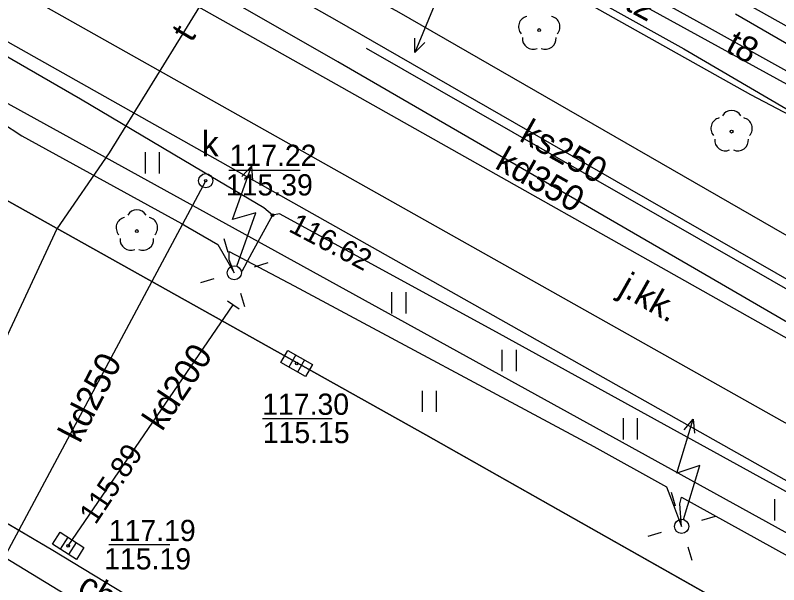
# Model space of a CAD drawing. Extents: x 6434771 to 6436222, y 5663454 to 5664782.
# Drawn here: x 6435277.11 to 6435304.07, y 5663849.89 to 5663870.01 of the extents above; entities that cross this region are included whole.
import ezdxf

# ---------------------------------------------------------------- set-up
doc = ezdxf.new("R2010")
doc.units = 0
for name, color, linetype in [('Warstwa 10', 7, 'Continuous'), ('Warstwa 11', 7, 'Continuous'), ('Warstwa 12', 7, 'Continuous'), ('Warstwa 13', 7, 'Continuous'), ('Warstwa 14', 7, 'Continuous'), ('Warstwa 2', 7, 'Continuous'), ('Warstwa 20', 7, 'Continuous'), ('Warstwa 37', 7, 'Continuous'), ('Warstwa 4', 7, 'Continuous'), ('Warstwa 40', 7, 'Continuous'), ('Warstwa 5', 7, 'Continuous'), ('Warstwa 6', 7, 'Continuous'), ('Warstwa 7', 7, 'Continuous'), ('Warstwa 8', 7, 'Continuous'), ('Warstwa 9', 7, 'Continuous')]:
    doc.layers.add(name, color=color, linetype=linetype)

msp = doc.modelspace()

# ---------------------------------------------------------------- linework, layer by layer
at = {"layer": 'Warstwa 10'}
for points in [[(6435276.851, 5663885.03), (6435312.78, 5663864.91), (6435313.27, 5663864.65), (6435387, 5663822.95)], [(6435302.552, 5663870.057), (6435305.254, 5663868.498), (6435307.011, 5663867.505), (6435309.09, 5663866.283), (6435317.146, 5663861.781), (6435323.234, 5663858.316), (6435335.123, 5663851.628), (6435343.799, 5663846.645), (6435349.269, 5663843.587), (6435355.94, 5663839.825), (6435361.706, 5663836.589)]]:
    msp.add_lwpolyline(points, dxfattribs=at)
at = {"layer": 'Warstwa 11'}
for centre in [(6435295.617, 5663869.487), (6435302.409, 5663865.898), (6435281.408, 5663862.386)]:
    msp.add_circle(centre, 0.05, dxfattribs=at)
for centre, start, end in [((6435295.26, 5663869.603), 102.1471, 221.8529), ((6435295.974, 5663869.603), 318.1471, 77.8529), ((6435295.397, 5663869.184), 174.1471, 293.8529), ((6435295.837, 5663869.184), 246.1471, 5.8529), ((6435302.409, 5663866.273), 30.1471, 149.8529), ((6435302.052, 5663866.014), 102.1471, 221.8529), ((6435302.766, 5663866.014), 318.1471, 77.8529), ((6435302.189, 5663865.595), 174.1471, 293.8529), ((6435302.629, 5663865.595), 246.1471, 5.8529), ((6435281.408, 5663862.761), 30.1471, 149.8529), ((6435281.051, 5663862.502), 102.1471, 221.8529), ((6435281.765, 5663862.502), 318.1471, 77.8529), ((6435281.188, 5663862.083), 174.1471, 293.8529), ((6435281.628, 5663862.083), 246.1471, 5.8529)]:
    msp.add_arc(centre, 0.375, start, end, dxfattribs=at)
at = {"layer": 'Warstwa 12'}
for points in [[(6435276.814, 5663881.955), (6435280.871, 5663879.991), (6435286.126, 5663877.079), (6435290.129, 5663874.854), (6435291.383, 5663874.193), (6435292.449, 5663873.589), (6435296.067, 5663871.428), (6435300.727, 5663868.827), (6435304.328, 5663866.714), (6435307.447, 5663864.794), (6435312.774, 5663861.805), (6435318.324, 5663858.647), (6435331.911, 5663850.725), (6435336.891, 5663848.016), (6435344.842, 5663843.62), (6435352.641, 5663839.235), (6435358.931, 5663835.724)], [(6435288.007, 5663877.155), (6435287.476, 5663876.612), (6435284.701, 5663872.088), (6435280.435, 5663865.154), (6435278.588, 5663862.46), (6435276.525, 5663858.065)], [(6435288.007, 5663877.155), (6435288.718, 5663876.759), (6435294.876, 5663873.293), (6435301.509, 5663869.628), (6435310.122, 5663864.834), (6435316.416, 5663861.408), (6435319.043, 5663859.916), (6435320.504, 5663858.81)], [(6435288.007, 5663877.155), (6435288.525, 5663876.415), (6435293.7, 5663873.446), (6435305.69, 5663866.841), (6435311.178, 5663863.875), (6435318.95, 5663859.762), (6435320.504, 5663858.81)], [(6435286.2, 5663862.946), (6435285.895, 5663863.203), (6435283.761, 5663864.465), (6435279.415, 5663867.045), (6435276.988, 5663868.444), (6435276.653, 5663868.647)], [(6435331.97, 5663836.484), (6435276.633, 5663867.007)], [(6435276.624, 5663866.225), (6435277.344, 5663865.75), (6435282.989, 5663862.653), (6435284.269, 5663861.912), (6435284.849, 5663860.912), (6435284.666, 5663861.369), (6435284.669, 5663861.665), (6435286.965, 5663860.454), (6435297.546, 5663854.773), (6435300.107, 5663853.345), (6435300.289, 5663852.886), (6435300.644, 5663851.953), (6435300.582, 5663852.748), (6435300.639, 5663852.989), (6435306.071, 5663849.977)], [(6435286.2, 5663862.946), (6435285.473, 5663861.622), (6435285.116, 5663860.956)], [(6435360.98, 5663821.304), (6435355.353, 5663824.651), (6435343.364, 5663831.369), (6435332.385, 5663837.512), (6435323.061, 5663842.722), (6435315.042, 5663847.139), (6435308.88, 5663850.68), (6435293.984, 5663858.882), (6435286.443, 5663862.997), (6435286.2, 5663862.946)]]:
    msp.add_lwpolyline(points, dxfattribs=at)
at = {"layer": 'Warstwa 14'}
for p, q in [((6435287.169, 5663864.523), (6435284.66, 5663864.523)), ((6435285.839, 5663855.769), (6435288.301, 5663855.769)), ((6435280.424, 5663851.307), (6435282.572, 5663851.307))]:
    msp.add_line(p, q, dxfattribs=at)
for centre in [(6435283.84, 5663864.166), (6435286.2, 5663862.946), (6435287.052, 5663857.707), (6435278.983, 5663851.264), (6435278.983, 5663851.264)]:
    msp.add_circle(centre, 0.045, dxfattribs=at)
at = {"layer": 'Warstwa 2'}
msp.add_lwpolyline([(6435289.501, 5663868.846), (6435305.123, 5663859.895), (6435376.395, 5663819.712), (6435401.54, 5663805.581)], dxfattribs=at)
for centre in [(6435284.849, 5663860.912), (6435300.644, 5663851.953)]:
    msp.add_circle(centre, 0.25, dxfattribs=at)
at = {"layer": 'Warstwa 20'}
msp.add_line((6435284.606, 5663859.918), (6435285.022, 5663859.64), dxfattribs=at)
at = {"layer": 'Warstwa 37'}
for points in [[(6435447.936, 5663781.118), (6435430.781, 5663790.832), (6435403.782, 5663806.029), (6435390.832, 5663813.363), (6435376.862, 5663821.326), (6435358.502, 5663831.641), (6435330.088, 5663847.677), (6435305.533, 5663861.541), (6435290.665, 5663870.106), (6435281.613, 5663875.099), (6435276.763, 5663877.731)], [(6435471.932, 5663763.997), (6435451.432, 5663775.556), (6435429.11, 5663788.176), (6435402.15, 5663803.435), (6435389.448, 5663810.613), (6435355.23, 5663829.972), (6435328.673, 5663844.926), (6435304.456, 5663858.546), (6435288.454, 5663867.569), (6435276.72, 5663874.17)], [(6435276.683, 5663871.162), (6435287.422, 5663865.109), (6435303.243, 5663856.213), (6435327.221, 5663842.723), (6435374.481, 5663816.056), (6435388.179, 5663808.313), (6435400.849, 5663801.137), (6435449.937, 5663773.382), (6435463.766, 5663765.213)]]:
    msp.add_lwpolyline(points, dxfattribs=at)
at = {"layer": 'Warstwa 4'}
for p, q in [((6435287.024, 5663858.011), (6435286.776, 5663857.577)), ((6435287.328, 5663857.837), (6435287.08, 5663857.403)), ((6435278.969, 5663851.569), (6435278.701, 5663851.147)), ((6435279.265, 5663851.381), (6435278.997, 5663850.959))]:
    msp.add_line(p, q, dxfattribs=at)
for points in [[(6435284.633, 5663861.63), (6435284.489, 5663862.109)], [(6435285.567, 5663861.128), (6435286.046, 5663861.272)], [(6435284.131, 5663860.696), (6435283.652, 5663860.552)], [(6435285.065, 5663860.194), (6435285.209, 5663859.715)], [(6435300.429, 5663852.672), (6435300.286, 5663853.151)], [(6435301.363, 5663852.168), (6435301.842, 5663852.311)], [(6435299.925, 5663851.738), (6435299.446, 5663851.595)], [(6435300.859, 5663851.234), (6435301.002, 5663850.755)]]:
    msp.add_lwpolyline(points, dxfattribs=at)
for points in [[(6435286.742, 5663858.172), (6435287.61, 5663857.675), (6435287.362, 5663857.242), (6435286.494, 5663857.739)], [(6435278.695, 5663851.743), (6435279.539, 5663851.207), (6435279.271, 5663850.785), (6435278.427, 5663851.321)]]:
    msp.add_lwpolyline(points, close=True, dxfattribs=at)
msp.add_circle((6435283.84, 5663864.166), 0.25, dxfattribs=at)
at = {"layer": 'Warstwa 40'}
for p, q in [((6435284.934, 5663861.147), (6435285.611, 5663863.029)), ((6435300.716, 5663852.192), (6435301.289, 5663854.108))]:
    msp.add_line(p, q, dxfattribs=at)
for points in [[(6435291.915, 5663872.202), (6435291.151, 5663870.354), (6435291.989, 5663870.548), (6435291.225, 5663868.7)], [(6435291.581, 5663869.051), (6435291.225, 5663868.7), (6435291.22, 5663869.2)], [(6435284.934, 5663861.147), (6435285.611, 5663863.029), (6435284.783, 5663862.796), (6435285.46, 5663864.677)], [(6435285.12, 5663864.311), (6435285.46, 5663864.677), (6435285.489, 5663864.178)], [(6435300.716, 5663852.192), (6435301.289, 5663854.108), (6435300.475, 5663853.83), (6435301.049, 5663855.746)], [(6435300.73, 5663855.362), (6435301.049, 5663855.746), (6435301.104, 5663855.249)]]:
    msp.add_lwpolyline(points, dxfattribs=at)
for centre in [(6435284.849, 5663860.912), (6435300.644, 5663851.953)]:
    msp.add_circle(centre, 0.25, dxfattribs=at)
at = {"layer": 'Warstwa 5'}
for p, q in [((6435276.659, 5663869.177), (6435318.61, 5663845.52)), ((6435281.712, 5663864.422), (6435281.712, 5663865.172)), ((6435282.212, 5663864.422), (6435282.212, 5663865.172)), ((6435276.592, 5663863.594), (6435291.609, 5663855.19)), ((6435290.414, 5663859.473), (6435290.414, 5663860.223)), ((6435290.914, 5663859.473), (6435290.914, 5663860.223)), ((6435294.313, 5663857.439), (6435294.313, 5663858.189)), ((6435294.813, 5663857.439), (6435294.813, 5663858.189)), ((6435291.492, 5663855.995), (6435291.492, 5663856.745)), ((6435291.992, 5663855.995), (6435291.992, 5663856.745)), ((6435298.589, 5663855.022), (6435298.589, 5663855.772)), ((6435299.089, 5663855.022), (6435299.089, 5663855.772)), ((6435291.609, 5663855.19), (6435307.645, 5663846.117)), ((6435303.941, 5663852.164), (6435303.941, 5663852.914))]:
    msp.add_line(p, q, dxfattribs=at)
at = {"layer": 'Warstwa 6'}
for points in [[(6435345.423, 5663825.041), (6435338.081, 5663828.98), (6435322.408, 5663837.817), (6435307.645, 5663846.117), (6435291.609, 5663855.19), (6435276.592, 5663863.594)], [(6435276.455, 5663852.276), (6435278.443, 5663851.117), (6435280.988, 5663849.572), (6435283.305, 5663848.192)]]:
    msp.add_lwpolyline(points, dxfattribs=at)
for centre in [(6435283.84, 5663864.166), (6435287.052, 5663857.707), (6435278.983, 5663851.264)]:
    msp.add_circle(centre, 0.045, dxfattribs=at)
at = {"layer": 'Warstwa 7'}
for points in [[(6435308.438, 5663858.34), (6435298.816, 5663863.867), (6435288.395, 5663869.865), (6435277.291, 5663876.142), (6435276.747, 5663876.41)], [(6435401.854, 5663803.878), (6435394.763, 5663807.937), (6435385.41, 5663813.34), (6435375.676, 5663818.854), (6435371.109, 5663821.448), (6435367.489, 5663823.505), (6435365.957, 5663824.407), (6435364.942, 5663824.832), (6435357.182, 5663829.246), (6435343.21, 5663837.182), (6435332.703, 5663843.093), (6435320.858, 5663849.708), (6435318.885, 5663850.811), (6435316.139, 5663852.352), (6435311.43, 5663855.058), (6435301.683, 5663860.716), (6435288.502, 5663868.365), (6435280.288, 5663873.072), (6435276.73, 5663874.982)], [(6435276.431, 5663850.309), (6435283.84, 5663864.166)], [(6435278.983, 5663851.264), (6435284.814, 5663859.779)]]:
    msp.add_lwpolyline(points, dxfattribs=at)
at = {"layer": 'Warstwa 8'}
for p, q in [((6435292.937, 5663872.91), (6435303.076, 5663867.207)), ((6435276.659, 5663869.177), (6435318.61, 5663845.52)), ((6435303.076, 5663867.207), (6435305.551, 5663865.901)), ((6435276.592, 5663863.594), (6435291.609, 5663855.19)), ((6435291.609, 5663855.19), (6435307.645, 5663846.117)), ((6435276.455, 5663852.276), (6435278.443, 5663851.117)), ((6435278.443, 5663851.117), (6435280.988, 5663849.572))]:
    msp.add_line(p, q, dxfattribs=at)
at = {"layer": 'Warstwa 9'}
for p, q in [((6435292.937, 5663872.91), (6435303.076, 5663867.207)), ((6435303.076, 5663867.207), (6435305.551, 5663865.901)), ((6435276.455, 5663852.276), (6435278.443, 5663851.117)), ((6435276.44, 5663851.039), (6435288.265, 5663843.872)), ((6435278.443, 5663851.117), (6435280.988, 5663849.572))]:
    msp.add_line(p, q, dxfattribs=at)

# ---------------------------------------------------------------- texts
at = {"layer": 'Warstwa 13'}
for s, rotation, p in [('t2', 331.84, (6435298.582, 5663870.237)), ('t', 59.1006, (6435283.345, 5663869.021)), ('t8', 331.5936, (6435302.156, 5663868.746))]:
    msp.add_text(s, height=0.9, rotation=rotation, dxfattribs=at).set_placement(p)
at = {"layer": 'Warstwa 14'}
for s, p in [('115.39', (6435284.554, 5663863.643)), ('115.15', (6435285.854, 5663854.894)), ('115.19', (6435280.254, 5663850.432))]:
    msp.add_text(s, height=0.75, dxfattribs=at).set_placement(p)
for s, rotation, p in [('116.62', 332.0691, (6435286.73, 5663862.395)), ('115.89', 56.2931, (6435279.949, 5663851.984))]:
    msp.add_text(s, height=0.75, rotation=rotation, dxfattribs=at).set_placement(p)
at = {"layer": 'Warstwa 5'}
msp.add_text('k', height=0.9, dxfattribs=at).set_placement((6435283.698, 5663865.021))
at = {"layer": 'Warstwa 6'}
for s, p in [('117.22', (6435284.682, 5663864.686)), ('117.30', (6435285.834, 5663855.894)), ('117.19', (6435280.418, 5663851.432))]:
    msp.add_text(s, height=0.75, dxfattribs=at).set_placement(p)
at = {"layer": 'Warstwa 7'}
for s, rotation, p in [('ks250', 330.7685, (6435294.872, 5663865.598)), ('kd350', 330.5623, (6435294.012, 5663864.625)), ('kd200', 56.2931, (6435282.298, 5663855.277)), ('kd250', 62.567, (6435279.392, 5663854.855))]:
    msp.add_text(s, height=0.9, rotation=rotation, dxfattribs=at).set_placement(p)
at = {"layer": 'Warstwa 8'}
msp.add_text('j.kk.', height=0.9, rotation=330.5795, dxfattribs=at).set_placement((6435298.371, 5663860.18))
at = {"layer": 'Warstwa 9'}
msp.add_text('ch.mb.', height=0.9, rotation=329.4679, dxfattribs=at).set_placement((6435279.254, 5663849.622))

doc.saveas('drawing.dxf')
